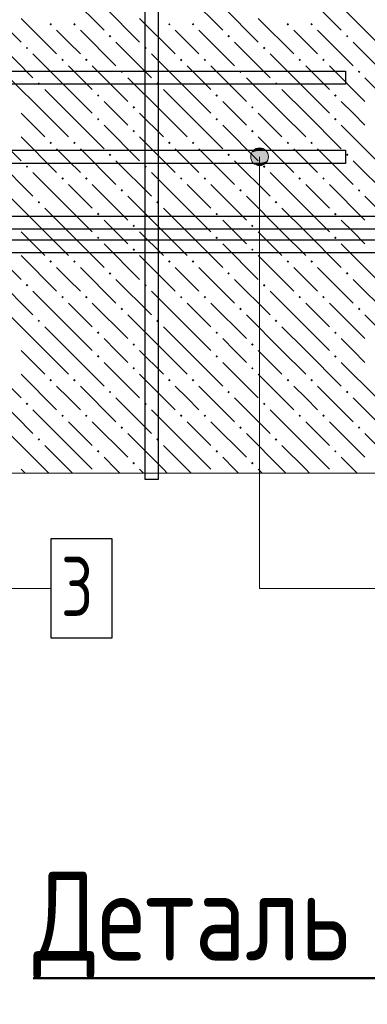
# Model space of a CAD drawing. Header units: millimetres. Extents: x 40580 to 1930067, y -240640 to 81020.
# Tile 436 of 656: x 1127650 to 1129409, y -194755 to -189775. Entities that reach past the tile are written whole.
import ezdxf

# ---------------------------------------------------------------- set-up
doc = ezdxf.new("R2010")
doc.units = ezdxf.units.MM
for name, color, linetype, lineweight in [('ЖБ Перекрытие верхний уровень', 7, 'Continuous', 35), ('Позиционная метка номер позиции', 7, 'Continuous', 13), ('Примечания', 7, 'Continuous', 13), ('Ребро вкладыша арматура S1', 52, 'Continuous', 25), ('Текст_ общее', 7, 'Continuous', 25), ('Фоновоя арматура Х1', 52, 'Continuous', 25)]:
    doc.layers.add(name, color=color, linetype=linetype, lineweight=lineweight)
doc.styles.add('GOST 2.304-81', font='txt')
doc.styles.add('ISOCPEUR', font='isocpeur.ttf')

msp = doc.modelspace()

# ---------------------------------------------------------------- hatches: boundary and pattern name
at = {"layer": 'ЖБ Перекрытие верхний уровень', "linetype": 'Continuous', "lineweight": -3, "transparency": 33554687}
for points in [[(1127800.9, -189798.3), (1127807.4, -189791.8), (1127813.9, -189798.3), (1127807.4, -189804.8)], [(1127920.9, -189798.3), (1127927.4, -189791.8), (1127933.9, -189798.3), (1127927.4, -189804.8)], [(1128400.9, -189798.3), (1128407.4, -189791.8), (1128413.9, -189798.3), (1128407.4, -189804.8)], [(1128520.9, -189798.3), (1128527.4, -189791.8), (1128533.9, -189798.3), (1128527.4, -189804.8)], [(1129000.9, -189798.3), (1129007.4, -189791.8), (1129013.9, -189798.3), (1129007.4, -189804.8)], [(1129120.9, -189798.3), (1129127.4, -189791.8), (1129133.9, -189798.3), (1129127.4, -189804.8)], [(1128100.9, -189858.3), (1128107.4, -189851.8), (1128113.9, -189858.3), (1128107.4, -189864.8)], [(1128700.9, -189858.3), (1128707.4, -189851.8), (1128713.9, -189858.3), (1128707.4, -189864.8)], [(1129300.9, -189858.3), (1129307.4, -189851.8), (1129313.9, -189858.3), (1129307.4, -189864.8)], [(1127680.9, -189918.3), (1127687.4, -189911.8), (1127693.9, -189918.3), (1127687.4, -189924.8)], [(1128280.9, -189918.3), (1128287.4, -189911.8), (1128293.9, -189918.3), (1128287.4, -189924.8)], [(1128880.9, -189918.3), (1128887.4, -189911.8), (1128893.9, -189918.3), (1128887.4, -189924.8)], [(1127860.9, -189978.3), (1127867.4, -189971.8), (1127873.9, -189978.3), (1127867.4, -189984.8)], [(1127980.9, -189978.3), (1127987.4, -189971.8), (1127993.9, -189978.3), (1127987.4, -189984.8)], [(1128460.9, -189978.3), (1128467.4, -189971.8), (1128473.9, -189978.3), (1128467.4, -189984.8)], [(1128580.9, -189978.3), (1128587.4, -189971.8), (1128593.9, -189978.3), (1128587.4, -189984.8)], [(1129060.9, -189978.3), (1129067.4, -189971.8), (1129073.9, -189978.3), (1129067.4, -189984.8)], [(1129180.9, -189978.3), (1129187.4, -189971.8), (1129193.9, -189978.3), (1129187.4, -189984.8)], [(1128160.9, -190038.3), (1128167.4, -190031.8), (1128173.9, -190038.3), (1128167.4, -190044.8)], [(1128760.9, -190038.3), (1128767.4, -190031.8), (1128773.9, -190038.3), (1128767.4, -190044.8)], [(1129360.9, -190038.3), (1129367.4, -190031.8), (1129373.9, -190038.3), (1129367.4, -190044.8)], [(1127740.9, -190098.3), (1127747.4, -190091.8), (1127753.9, -190098.3), (1127747.4, -190104.8)], [(1128340.9, -190098.3), (1128347.4, -190091.8), (1128353.9, -190098.3), (1128347.4, -190104.8)], [(1128940.9, -190098.3), (1128947.4, -190091.8), (1128953.9, -190098.3), (1128947.4, -190104.8)], [(1128040.9, -190158.3), (1128047.4, -190151.8), (1128053.9, -190158.3), (1128047.4, -190164.8)], [(1128640.9, -190158.3), (1128647.4, -190151.8), (1128653.9, -190158.3), (1128647.4, -190164.8)], [(1129240.9, -190158.3), (1129247.4, -190151.8), (1129253.9, -190158.3), (1129247.4, -190164.8)], [(1128220.9, -190218.3), (1128227.4, -190211.8), (1128233.9, -190218.3), (1128227.4, -190224.8)], [(1128820.9, -190218.3), (1128827.4, -190211.8), (1128833.9, -190218.3), (1128827.4, -190224.8)], [(1128040.9, -190278.3), (1128047.4, -190271.8), (1128053.9, -190278.3), (1128047.4, -190284.8)], [(1128640.9, -190278.3), (1128647.4, -190271.8), (1128653.9, -190278.3), (1128647.4, -190284.8)], [(1129240.9, -190278.3), (1129247.4, -190271.8), (1129253.9, -190278.3), (1129247.4, -190284.8)], [(1128220.9, -190338.3), (1128227.4, -190331.8), (1128233.9, -190338.3), (1128227.4, -190344.8)], [(1128820.9, -190338.3), (1128827.4, -190331.8), (1128833.9, -190338.3), (1128827.4, -190344.8)], [(1127800.9, -190398.3), (1127807.4, -190391.8), (1127813.9, -190398.3), (1127807.4, -190404.8)], [(1127920.9, -190398.3), (1127927.4, -190391.8), (1127933.9, -190398.3), (1127927.4, -190404.8)], [(1128400.9, -190398.3), (1128407.4, -190391.8), (1128413.9, -190398.3), (1128407.4, -190404.8)], [(1128520.9, -190398.3), (1128527.4, -190391.8), (1128533.9, -190398.3), (1128527.4, -190404.8)], [(1129000.9, -190398.3), (1129007.4, -190391.8), (1129013.9, -190398.3), (1129007.4, -190404.8)], [(1129120.9, -190398.3), (1129127.4, -190391.8), (1129133.9, -190398.3), (1129127.4, -190404.8)], [(1128100.9, -190458.3), (1128107.4, -190451.8), (1128113.9, -190458.3), (1128107.4, -190464.8)], [(1128700.9, -190458.3), (1128707.4, -190451.8), (1128713.9, -190458.3), (1128707.4, -190464.8)], [(1129300.9, -190458.3), (1129307.4, -190451.8), (1129313.9, -190458.3), (1129307.4, -190464.8)], [(1127680.9, -190518.3), (1127687.4, -190511.8), (1127693.9, -190518.3), (1127687.4, -190524.8)], [(1128280.9, -190518.3), (1128287.4, -190511.8), (1128293.9, -190518.3), (1128287.4, -190524.8)], [(1128880.9, -190518.3), (1128887.4, -190511.8), (1128893.9, -190518.3), (1128887.4, -190524.8)], [(1127860.9, -190578.3), (1127867.4, -190571.8), (1127873.9, -190578.3), (1127867.4, -190584.8)], [(1127980.9, -190578.3), (1127987.4, -190571.8), (1127993.9, -190578.3), (1127987.4, -190584.8)], [(1128460.9, -190578.3), (1128467.4, -190571.8), (1128473.9, -190578.3), (1128467.4, -190584.8)], [(1128580.9, -190578.3), (1128587.4, -190571.8), (1128593.9, -190578.3), (1128587.4, -190584.8)], [(1129060.9, -190578.3), (1129067.4, -190571.8), (1129073.9, -190578.3), (1129067.4, -190584.8)], [(1129180.9, -190578.3), (1129187.4, -190571.8), (1129193.9, -190578.3), (1129187.4, -190584.8)], [(1128160.9, -190638.3), (1128167.4, -190631.8), (1128173.9, -190638.3), (1128167.4, -190644.8)], [(1128760.9, -190638.3), (1128767.4, -190631.8), (1128773.9, -190638.3), (1128767.4, -190644.8)], [(1129360.9, -190638.3), (1129367.4, -190631.8), (1129373.9, -190638.3), (1129367.4, -190644.8)], [(1127740.9, -190698.3), (1127747.4, -190691.8), (1127753.9, -190698.3), (1127747.4, -190704.8)], [(1128340.9, -190698.3), (1128347.4, -190691.8), (1128353.9, -190698.3), (1128347.4, -190704.8)], [(1128940.9, -190698.3), (1128947.4, -190691.8), (1128953.9, -190698.3), (1128947.4, -190704.8)], [(1128040.9, -190758.3), (1128047.4, -190751.8), (1128053.9, -190758.3), (1128047.4, -190764.8)], [(1128640.9, -190758.3), (1128647.4, -190751.8), (1128653.9, -190758.3), (1128647.4, -190764.8)], [(1129240.9, -190758.3), (1129247.4, -190751.8), (1129253.9, -190758.3), (1129247.4, -190764.8)], [(1128220.9, -190818.3), (1128227.4, -190811.8), (1128233.9, -190818.3), (1128227.4, -190824.8)], [(1128820.9, -190818.3), (1128827.4, -190811.8), (1128833.9, -190818.3), (1128827.4, -190824.8)], [(1128040.9, -190878.3), (1128047.4, -190871.8), (1128053.9, -190878.3), (1128047.4, -190884.8)], [(1128640.9, -190878.3), (1128647.4, -190871.8), (1128653.9, -190878.3), (1128647.4, -190884.8)], [(1129240.9, -190878.3), (1129247.4, -190871.8), (1129253.9, -190878.3), (1129247.4, -190884.8)], [(1128220.9, -190938.3), (1128227.4, -190931.8), (1128233.9, -190938.3), (1128227.4, -190944.8)], [(1128820.9, -190938.3), (1128827.4, -190931.8), (1128833.9, -190938.3), (1128827.4, -190944.8)], [(1127800.9, -190998.3), (1127807.4, -190991.8), (1127813.9, -190998.3), (1127807.4, -191004.8)], [(1127920.9, -190998.3), (1127927.4, -190991.8), (1127933.9, -190998.3), (1127927.4, -191004.8)], [(1128400.9, -190998.3), (1128407.4, -190991.8), (1128413.9, -190998.3), (1128407.4, -191004.8)], [(1128520.9, -190998.3), (1128527.4, -190991.8), (1128533.9, -190998.3), (1128527.4, -191004.8)], [(1129000.9, -190998.3), (1129007.4, -190991.8), (1129013.9, -190998.3), (1129007.4, -191004.8)], [(1129120.9, -190998.3), (1129127.4, -190991.8), (1129133.9, -190998.3), (1129127.4, -191004.8)], [(1128100.9, -191058.3), (1128107.4, -191051.8), (1128113.9, -191058.3), (1128107.4, -191064.8)], [(1128700.9, -191058.3), (1128707.4, -191051.8), (1128713.9, -191058.3), (1128707.4, -191064.8)], [(1129300.9, -191058.3), (1129307.4, -191051.8), (1129313.9, -191058.3), (1129307.4, -191064.8)], [(1127680.9, -191118.3), (1127687.4, -191111.8), (1127693.9, -191118.3), (1127687.4, -191124.8)], [(1128280.9, -191118.3), (1128287.4, -191111.8), (1128293.9, -191118.3), (1128287.4, -191124.8)], [(1128880.9, -191118.3), (1128887.4, -191111.8), (1128893.9, -191118.3), (1128887.4, -191124.8)], [(1127860.9, -191178.3), (1127867.4, -191171.8), (1127873.9, -191178.3), (1127867.4, -191184.8)], [(1127980.9, -191178.3), (1127987.4, -191171.8), (1127993.9, -191178.3), (1127987.4, -191184.8)], [(1128460.9, -191178.3), (1128467.4, -191171.8), (1128473.9, -191178.3), (1128467.4, -191184.8)], [(1128580.9, -191178.3), (1128587.4, -191171.8), (1128593.9, -191178.3), (1128587.4, -191184.8)], [(1129060.9, -191178.3), (1129067.4, -191171.8), (1129073.9, -191178.3), (1129067.4, -191184.8)], [(1129180.9, -191178.3), (1129187.4, -191171.8), (1129193.9, -191178.3), (1129187.4, -191184.8)], [(1128160.9, -191238.3), (1128167.4, -191231.8), (1128173.9, -191238.3), (1128167.4, -191244.8)], [(1128760.9, -191238.3), (1128767.4, -191231.8), (1128773.9, -191238.3), (1128767.4, -191244.8)], [(1129360.9, -191238.3), (1129367.4, -191231.8), (1129373.9, -191238.3), (1129367.4, -191244.8)], [(1127740.9, -191298.3), (1127747.4, -191291.8), (1127753.9, -191298.3), (1127747.4, -191304.8)], [(1128340.9, -191298.3), (1128347.4, -191291.8), (1128353.9, -191298.3), (1128347.4, -191304.8)], [(1128940.9, -191298.3), (1128947.4, -191291.8), (1128953.9, -191298.3), (1128947.4, -191304.8)], [(1128040.9, -191358.3), (1128047.4, -191351.8), (1128053.9, -191358.3), (1128047.4, -191364.8)], [(1128640.9, -191358.3), (1128647.4, -191351.8), (1128653.9, -191358.3), (1128647.4, -191364.8)], [(1129240.9, -191358.3), (1129247.4, -191351.8), (1129253.9, -191358.3), (1129247.4, -191364.8)], [(1128220.9, -191418.3), (1128227.4, -191411.8), (1128233.9, -191418.3), (1128227.4, -191424.8)], [(1128820.9, -191418.3), (1128827.4, -191411.8), (1128833.9, -191418.3), (1128827.4, -191424.8)], [(1128040.9, -191478.3), (1128047.4, -191471.8), (1128053.9, -191478.3), (1128047.4, -191484.8)], [(1128640.9, -191478.3), (1128647.4, -191471.8), (1128653.9, -191478.3), (1128647.4, -191484.8)], [(1129240.9, -191478.3), (1129247.4, -191471.8), (1129253.9, -191478.3), (1129247.4, -191484.8)], [(1128220.9, -191538.3), (1128227.4, -191531.8), (1128233.9, -191538.3), (1128227.4, -191544.8)], [(1128820.9, -191538.3), (1128827.4, -191531.8), (1128833.9, -191538.3), (1128827.4, -191544.8)], [(1127800.9, -191598.3), (1127807.4, -191591.8), (1127813.9, -191598.3), (1127807.4, -191604.8)], [(1127920.9, -191598.3), (1127927.4, -191591.8), (1127933.9, -191598.3), (1127927.4, -191604.8)], [(1128400.9, -191598.3), (1128407.4, -191591.8), (1128413.9, -191598.3), (1128407.4, -191604.8)], [(1128520.9, -191598.3), (1128527.4, -191591.8), (1128533.9, -191598.3), (1128527.4, -191604.8)], [(1129000.9, -191598.3), (1129007.4, -191591.8), (1129013.9, -191598.3), (1129007.4, -191604.8)], [(1129120.9, -191598.3), (1129127.4, -191591.8), (1129133.9, -191598.3), (1129127.4, -191604.8)], [(1128100.9, -191658.3), (1128107.4, -191651.8), (1128113.9, -191658.3), (1128107.4, -191664.8)], [(1128700.9, -191658.3), (1128707.4, -191651.8), (1128713.9, -191658.3), (1128707.4, -191664.8)], [(1129300.9, -191658.3), (1129307.4, -191651.8), (1129313.9, -191658.3), (1129307.4, -191664.8)], [(1127680.9, -191718.3), (1127687.4, -191711.8), (1127693.9, -191718.3), (1127687.4, -191724.8)], [(1128280.9, -191718.3), (1128287.4, -191711.8), (1128293.9, -191718.3), (1128287.4, -191724.8)], [(1128880.9, -191718.3), (1128887.4, -191711.8), (1128893.9, -191718.3), (1128887.4, -191724.8)], [(1127860.9, -191778.3), (1127867.4, -191771.8), (1127873.9, -191778.3), (1127867.4, -191784.8)], [(1127980.9, -191778.3), (1127987.4, -191771.8), (1127993.9, -191778.3), (1127987.4, -191784.8)], [(1128460.9, -191778.3), (1128467.4, -191771.8), (1128473.9, -191778.3), (1128467.4, -191784.8)], [(1128580.9, -191778.3), (1128587.4, -191771.8), (1128593.9, -191778.3), (1128587.4, -191784.8)], [(1129060.9, -191778.3), (1129067.4, -191771.8), (1129073.9, -191778.3), (1129067.4, -191784.8)], [(1129180.9, -191778.3), (1129187.4, -191771.8), (1129193.9, -191778.3), (1129187.4, -191784.8)], [(1128160.9, -191838.3), (1128167.4, -191831.8), (1128173.9, -191838.3), (1128167.4, -191844.8)], [(1128760.9, -191838.3), (1128767.4, -191831.8), (1128773.9, -191838.3), (1128767.4, -191844.8)], [(1129360.9, -191838.3), (1129367.4, -191831.8), (1129373.9, -191838.3), (1129367.4, -191844.8)], [(1127740.9, -191898.3), (1127747.4, -191891.8), (1127753.9, -191898.3), (1127747.4, -191904.8)], [(1128340.9, -191898.3), (1128347.4, -191891.8), (1128353.9, -191898.3), (1128347.4, -191904.8)], [(1128940.9, -191898.3), (1128947.4, -191891.8), (1128953.9, -191898.3), (1128947.4, -191904.8)], [(1128040.9, -191958.3), (1128047.4, -191951.8), (1128053.9, -191958.3), (1128047.4, -191964.8)], [(1128640.9, -191958.3), (1128647.4, -191951.8), (1128653.9, -191958.3), (1128647.4, -191964.8)], [(1129240.9, -191958.3), (1129247.4, -191951.8), (1129253.9, -191958.3), (1129247.4, -191964.8)], [(1128220.9, -192018.3), (1128227.4, -192011.8), (1128233.9, -192018.3), (1128227.4, -192024.8)], [(1128820.9, -192018.3), (1128827.4, -192011.8), (1128833.9, -192018.3), (1128827.4, -192024.8)]]:
    msp.add_hatch(color=7, dxfattribs=at).paths.add_polyline_path(points, flags=16)
at = {"layer": 'Позиционная метка номер позиции', "linetype": 'Continuous', "lineweight": 13, "transparency": 33554687}
for points in [[(1128902.9, -190445.7), (1128825.5, -190445.7), (1128819.2, -190468.2)], [(1128902.9, -190445.7), (1128819.2, -190468.2), (1128909.2, -190468.2)], [(1128886.7, -190429.5), (1128841.7, -190429.5), (1128825.5, -190445.7)], [(1128886.7, -190429.5), (1128825.5, -190445.7), (1128902.9, -190445.7)], [(1128841.7, -190429.5), (1128886.7, -190429.5), (1128864.2, -190423.2)], [(1128909.2, -190468.2), (1128819.2, -190468.2), (1128825.5, -190490.7)], [(1128909.2, -190468.2), (1128825.5, -190490.7), (1128902.9, -190490.7)], [(1128902.9, -190490.7), (1128825.5, -190490.7), (1128841.7, -190506.9)], [(1128902.9, -190490.7), (1128841.7, -190506.9), (1128886.7, -190506.9)], [(1128886.7, -190506.9), (1128841.7, -190506.9), (1128864.2, -190513.2)]]:
    msp.add_hatch(color=7, dxfattribs=at).paths.add_polyline_path(points)

# ---------------------------------------------------------------- linework, layer by layer
at = {"color": 38, "linetype": 'Continuous', "lineweight": 25, "true_color": 0x5f1e0f, "transparency": 33554687}
msp.add_lwpolyline([(1126618.4, -190888.2), (1129485.1, -190888.2), (1129485.1, -190954.9), (1126618.4, -190954.9), (1126618.4, -190888.2)], dxfattribs=at)
at = {"layer": 'ЖБ Перекрытие верхний уровень', "color": 9, "linetype": 'Continuous', "lineweight": -3, "true_color": 0xc7c7c7, "transparency": 33554687}
for p, q in [((1127897.4, -189648.3), (1128077.4, -189828.3)), ((1128497.4, -189648.3), (1128677.4, -189828.3)), ((1129097.4, -189648.3), (1129277.4, -189828.3)), ((1127477.4, -189708.3), (1127657.4, -189888.3)), ((1128077.4, -189708.3), (1128257.4, -189888.3)), ((1128677.4, -189708.3), (1128857.4, -189888.3)), ((1129277.4, -189708.3), (1129457.4, -189888.3)), ((1127657.4, -189768.3), (1127837.4, -189948.3)), ((1128257.4, -189768.3), (1128437.4, -189948.3)), ((1128857.4, -189768.3), (1129037.4, -189948.3)), ((1127897.4, -189888.3), (1127837.4, -189828.3)), ((1127957.4, -189828.3), (1128137.4, -190008.3)), ((1128497.4, -189888.3), (1128437.4, -189828.3)), ((1128557.4, -189828.3), (1128737.4, -190008.3)), ((1129097.4, -189888.3), (1129037.4, -189828.3)), ((1129157.4, -189828.3), (1129337.4, -190008.3)), ((1127537.4, -189888.3), (1127717.4, -190068.3)), ((1127957.4, -189948.3), (1127897.4, -189888.3)), ((1128137.4, -189888.3), (1128317.4, -190068.3)), ((1128557.4, -189948.3), (1128497.4, -189888.3)), ((1128737.4, -189888.3), (1128917.4, -190068.3)), ((1129157.4, -189948.3), (1129097.4, -189888.3)), ((1129337.4, -189888.3), (1129517.4, -190068.3)), ((1127897.4, -190128.3), (1127717.4, -189948.3)), ((1128497.4, -190128.3), (1128317.4, -189948.3)), ((1129097.4, -190128.3), (1128917.4, -189948.3)), ((1127897.4, -190008.3), (1128017.4, -190128.3)), ((1128017.4, -190008.3), (1128197.4, -190188.3)), ((1128497.4, -190008.3), (1128617.4, -190128.3)), ((1128617.4, -190008.3), (1128797.4, -190188.3)), ((1129097.4, -190008.3), (1129217.4, -190128.3)), ((1129217.4, -190008.3), (1129397.4, -190188.3)), ((1127777.4, -190248.3), (1127597.4, -190068.3)), ((1128377.4, -190248.3), (1128197.4, -190068.3)), ((1128977.4, -190248.3), (1128797.4, -190068.3)), ((1129577.4, -190248.3), (1129397.4, -190068.3)), ((1127777.4, -190128.3), (1127897.4, -190248.3)), ((1127897.4, -190128.3), (1128017.4, -190248.3)), ((1128377.4, -190128.3), (1128497.4, -190248.3)), ((1128497.4, -190128.3), (1128617.4, -190248.3)), ((1128977.4, -190128.3), (1129097.4, -190248.3)), ((1129097.4, -190128.3), (1129217.4, -190248.3)), ((1128137.4, -190248.3), (1128077.4, -190188.3)), ((1128737.4, -190248.3), (1128677.4, -190188.3)), ((1129337.4, -190248.3), (1129277.4, -190188.3)), ((1127657.4, -190248.3), (1127777.4, -190368.3)), ((1127777.4, -190248.3), (1127897.4, -190368.3)), ((1127897.4, -190248.3), (1128077.4, -190428.3)), ((1128197.4, -190308.3), (1128137.4, -190248.3)), ((1128257.4, -190248.3), (1128377.4, -190368.3)), ((1128377.4, -190248.3), (1128497.4, -190368.3)), ((1128497.4, -190248.3), (1128677.4, -190428.3)), ((1128797.4, -190308.3), (1128737.4, -190248.3)), ((1128857.4, -190248.3), (1128977.4, -190368.3)), ((1128977.4, -190248.3), (1129097.4, -190368.3)), ((1129097.4, -190248.3), (1129277.4, -190428.3)), ((1129397.4, -190308.3), (1129337.4, -190248.3)), ((1127477.4, -190308.3), (1127657.4, -190488.3)), ((1128077.4, -190308.3), (1128257.4, -190488.3)), ((1128677.4, -190308.3), (1128857.4, -190488.3)), ((1129277.4, -190308.3), (1129457.4, -190488.3)), ((1127657.4, -190368.3), (1127837.4, -190548.3)), ((1128257.4, -190368.3), (1128437.4, -190548.3)), ((1128857.4, -190368.3), (1129037.4, -190548.3)), ((1127897.4, -190488.3), (1127837.4, -190428.3)), ((1127957.4, -190428.3), (1128137.4, -190608.3)), ((1128497.4, -190488.3), (1128437.4, -190428.3)), ((1128557.4, -190428.3), (1128737.4, -190608.3)), ((1129097.4, -190488.3), (1129037.4, -190428.3)), ((1129157.4, -190428.3), (1129337.4, -190608.3)), ((1127537.4, -190488.3), (1127717.4, -190668.3)), ((1127957.4, -190548.3), (1127897.4, -190488.3)), ((1128137.4, -190488.3), (1128317.4, -190668.3)), ((1128557.4, -190548.3), (1128497.4, -190488.3)), ((1128737.4, -190488.3), (1128917.4, -190668.3)), ((1129157.4, -190548.3), (1129097.4, -190488.3)), ((1129337.4, -190488.3), (1129517.4, -190668.3)), ((1127897.4, -190728.3), (1127717.4, -190548.3)), ((1128497.4, -190728.3), (1128317.4, -190548.3)), ((1129097.4, -190728.3), (1128917.4, -190548.3)), ((1127897.4, -190608.3), (1128017.4, -190728.3)), ((1128017.4, -190608.3), (1128197.4, -190788.3)), ((1128497.4, -190608.3), (1128617.4, -190728.3)), ((1128617.4, -190608.3), (1128797.4, -190788.3)), ((1129097.4, -190608.3), (1129217.4, -190728.3)), ((1129217.4, -190608.3), (1129397.4, -190788.3)), ((1127777.4, -190848.3), (1127597.4, -190668.3)), ((1128377.4, -190848.3), (1128197.4, -190668.3)), ((1128977.4, -190848.3), (1128797.4, -190668.3)), ((1129577.4, -190848.3), (1129397.4, -190668.3)), ((1127777.4, -190728.3), (1127897.4, -190848.3)), ((1127897.4, -190728.3), (1128017.4, -190848.3)), ((1128377.4, -190728.3), (1128497.4, -190848.3)), ((1128497.4, -190728.3), (1128617.4, -190848.3)), ((1128977.4, -190728.3), (1129097.4, -190848.3)), ((1129097.4, -190728.3), (1129217.4, -190848.3)), ((1128137.4, -190848.3), (1128077.4, -190788.3)), ((1128737.4, -190848.3), (1128677.4, -190788.3)), ((1129337.4, -190848.3), (1129277.4, -190788.3)), ((1127657.4, -190848.3), (1127777.4, -190968.3)), ((1127777.4, -190848.3), (1127897.4, -190968.3)), ((1127897.4, -190848.3), (1128077.4, -191028.3)), ((1128197.4, -190908.3), (1128137.4, -190848.3)), ((1128257.4, -190848.3), (1128377.4, -190968.3)), ((1128377.4, -190848.3), (1128497.4, -190968.3)), ((1128497.4, -190848.3), (1128677.4, -191028.3)), ((1128797.4, -190908.3), (1128737.4, -190848.3)), ((1128857.4, -190848.3), (1128977.4, -190968.3)), ((1128977.4, -190848.3), (1129097.4, -190968.3)), ((1129097.4, -190848.3), (1129277.4, -191028.3)), ((1129397.4, -190908.3), (1129337.4, -190848.3)), ((1127477.4, -190908.3), (1127657.4, -191088.3)), ((1128077.4, -190908.3), (1128257.4, -191088.3)), ((1128677.4, -190908.3), (1128857.4, -191088.3)), ((1129277.4, -190908.3), (1129457.4, -191088.3)), ((1127657.4, -190968.3), (1127837.4, -191148.3)), ((1128257.4, -190968.3), (1128437.4, -191148.3)), ((1128857.4, -190968.3), (1129037.4, -191148.3)), ((1127897.4, -191088.3), (1127837.4, -191028.3)), ((1127957.4, -191028.3), (1128137.4, -191208.3)), ((1128497.4, -191088.3), (1128437.4, -191028.3)), ((1128557.4, -191028.3), (1128737.4, -191208.3)), ((1129097.4, -191088.3), (1129037.4, -191028.3)), ((1129157.4, -191028.3), (1129337.4, -191208.3)), ((1127537.4, -191088.3), (1127717.4, -191268.3)), ((1127957.4, -191148.3), (1127897.4, -191088.3)), ((1128137.4, -191088.3), (1128317.4, -191268.3)), ((1128557.4, -191148.3), (1128497.4, -191088.3)), ((1128737.4, -191088.3), (1128917.4, -191268.3)), ((1129157.4, -191148.3), (1129097.4, -191088.3)), ((1129337.4, -191088.3), (1129517.4, -191268.3)), ((1127897.4, -191328.3), (1127717.4, -191148.3)), ((1128497.4, -191328.3), (1128317.4, -191148.3)), ((1129097.4, -191328.3), (1128917.4, -191148.3)), ((1127897.4, -191208.3), (1128017.4, -191328.3)), ((1128017.4, -191208.3), (1128197.4, -191388.3)), ((1128497.4, -191208.3), (1128617.4, -191328.3)), ((1128617.4, -191208.3), (1128797.4, -191388.3)), ((1129097.4, -191208.3), (1129217.4, -191328.3)), ((1129217.4, -191208.3), (1129397.4, -191388.3)), ((1127777.4, -191448.3), (1127597.4, -191268.3)), ((1128377.4, -191448.3), (1128197.4, -191268.3)), ((1128977.4, -191448.3), (1128797.4, -191268.3)), ((1129577.4, -191448.3), (1129397.4, -191268.3)), ((1127777.4, -191328.3), (1127897.4, -191448.3)), ((1127897.4, -191328.3), (1128017.4, -191448.3)), ((1128377.4, -191328.3), (1128497.4, -191448.3)), ((1128497.4, -191328.3), (1128617.4, -191448.3)), ((1128977.4, -191328.3), (1129097.4, -191448.3)), ((1129097.4, -191328.3), (1129217.4, -191448.3)), ((1128137.4, -191448.3), (1128077.4, -191388.3)), ((1128737.4, -191448.3), (1128677.4, -191388.3)), ((1129337.4, -191448.3), (1129277.4, -191388.3)), ((1127657.4, -191448.3), (1127777.4, -191568.3)), ((1127777.4, -191448.3), (1127897.4, -191568.3)), ((1127897.4, -191448.3), (1128077.4, -191628.3)), ((1128197.4, -191508.3), (1128137.4, -191448.3)), ((1128257.4, -191448.3), (1128377.4, -191568.3)), ((1128377.4, -191448.3), (1128497.4, -191568.3)), ((1128497.4, -191448.3), (1128677.4, -191628.3)), ((1128797.4, -191508.3), (1128737.4, -191448.3)), ((1128857.4, -191448.3), (1128977.4, -191568.3)), ((1128977.4, -191448.3), (1129097.4, -191568.3)), ((1129097.4, -191448.3), (1129277.4, -191628.3)), ((1129397.4, -191508.3), (1129337.4, -191448.3)), ((1127477.4, -191508.3), (1127657.4, -191688.3)), ((1128077.4, -191508.3), (1128257.4, -191688.3)), ((1128677.4, -191508.3), (1128857.4, -191688.3)), ((1129277.4, -191508.3), (1129457.4, -191688.3)), ((1127657.4, -191568.3), (1127837.4, -191748.3)), ((1128257.4, -191568.3), (1128437.4, -191748.3)), ((1128857.4, -191568.3), (1129037.4, -191748.3)), ((1127897.4, -191688.3), (1127837.4, -191628.3)), ((1127957.4, -191628.3), (1128137.4, -191808.3)), ((1128497.4, -191688.3), (1128437.4, -191628.3)), ((1128557.4, -191628.3), (1128737.4, -191808.3)), ((1129097.4, -191688.3), (1129037.4, -191628.3)), ((1129157.4, -191628.3), (1129337.4, -191808.3)), ((1127537.4, -191688.3), (1127717.4, -191868.3)), ((1127957.4, -191748.3), (1127897.4, -191688.3)), ((1128137.4, -191688.3), (1128317.4, -191868.3)), ((1128557.4, -191748.3), (1128497.4, -191688.3)), ((1128737.4, -191688.3), (1128917.4, -191868.3)), ((1129157.4, -191748.3), (1129097.4, -191688.3)), ((1129337.4, -191688.3), (1129517.4, -191868.3)), ((1127897.4, -191928.3), (1127717.4, -191748.3)), ((1128497.4, -191928.3), (1128317.4, -191748.3)), ((1129097.4, -191928.3), (1128917.4, -191748.3)), ((1127897.4, -191808.3), (1128017.4, -191928.3)), ((1128017.4, -191808.3), (1128197.4, -191988.3)), ((1128497.4, -191808.3), (1128617.4, -191928.3)), ((1128617.4, -191808.3), (1128797.4, -191988.3)), ((1129097.4, -191808.3), (1129217.4, -191928.3)), ((1129217.4, -191808.3), (1129397.4, -191988.3)), ((1127777.4, -192048.3), (1127597.4, -191868.3)), ((1128377.4, -192048.3), (1128197.4, -191868.3)), ((1128977.4, -192048.3), (1128797.4, -191868.3)), ((1129577.4, -192048.3), (1129397.4, -191868.3)), ((1127777.4, -191928.3), (1127897.4, -192048.3)), ((1127897.4, -191928.3), (1128017.4, -192048.3)), ((1128377.4, -191928.3), (1128497.4, -192048.3)), ((1128497.4, -191928.3), (1128617.4, -192048.3)), ((1128977.4, -191928.3), (1129097.4, -192048.3)), ((1129097.4, -191928.3), (1129217.4, -192048.3)), ((1128137.4, -192048.3), (1128077.4, -191988.3)), ((1128737.4, -192048.3), (1128677.4, -191988.3)), ((1129337.4, -192048.3), (1129277.4, -191988.3)), ((1127657.4, -192048.3), (1127677.3, -192068.2)), ((1127777.4, -192048.3), (1127797.3, -192068.2)), ((1127897.4, -192048.3), (1127917.3, -192068.2)), ((1128157.3, -192068.2), (1128137.4, -192048.3)), ((1128257.4, -192048.3), (1128277.3, -192068.2)), ((1128377.4, -192048.3), (1128397.3, -192068.2)), ((1128497.4, -192048.3), (1128517.3, -192068.2)), ((1128757.3, -192068.2), (1128737.4, -192048.3)), ((1128857.4, -192048.3), (1128877.3, -192068.2)), ((1128977.4, -192048.3), (1128997.3, -192068.2)), ((1129097.4, -192048.3), (1129117.3, -192068.2)), ((1129357.3, -192068.2), (1129337.4, -192048.3))]:
    msp.add_line(p, q, dxfattribs=at)
at = {"layer": 'Позиционная метка номер позиции', "color": 7, "linetype": 'Continuous', "lineweight": 13, "transparency": 33554687}
for p, q in [((1128864.2, -190423.2), (1128864.2, -190423.2)), ((1128819.2, -190468.2), (1128819.2, -190468.2)), ((1128909.2, -190468.2), (1128909.2, -190468.2)), ((1128864.2, -190513.2), (1128864.2, -190513.2))]:
    msp.add_line(p, q, dxfattribs=at)
for points in [[(1128864.2, -190468.2), (1128864.2, -192651.6), (1131318.4, -192651.6)], [(1124885.1, -191892.6), (1125644.1, -192651.6), (1127808.4, -192651.6)], [(1125151.8, -191892.6), (1125910.7, -192651.6), (1127808.4, -192651.6)]]:
    msp.add_lwpolyline(points, dxfattribs=at)
msp.add_circle((1128864.2, -190468.2), 45, dxfattribs=at)
at = {"layer": 'Примечания', "color": 7, "linetype": 'Continuous', "lineweight": 13, "transparency": 33554687}
for p, q in [((1126195.1, -192068.2), (1127918.4, -192068.2)), ((1127918.4, -192068.2), (1129641.8, -192068.2))]:
    msp.add_line(p, q, dxfattribs=at)
at = {"layer": 'Ребро вкладыша арматура S1', "color": 7, "linetype": 'Continuous', "lineweight": 25, "transparency": 33554687}
for points in [[(1124752.1, -190034.9), (1129298.8, -190034.9), (1129298.8, -190101.6), (1124752.1, -190101.6), (1124752.1, -190034.9)], [(1124752.1, -190434.9), (1129298.8, -190434.9), (1129298.8, -190501.6), (1124752.1, -190501.6), (1124752.1, -190434.9)], [(1127808.4, -192901.6), (1128118.4, -192901.6), (1128118.4, -192401.6), (1127808.4, -192401.6), (1127808.4, -192901.6)]]:
    msp.add_lwpolyline(points, dxfattribs=at)
at = {"layer": 'Фоновоя арматура Х1', "color": 251, "linetype": 'Continuous', "lineweight": -3, "true_color": 0x656565, "transparency": 33554687}
for points in [[(1128351.8, -184034.9), (1128351.8, -192101.6), (1128285.1, -192101.6), (1128285.1, -184034.9), (1128351.8, -184034.9)], [(1128351.8, -184034.9), (1128351.8, -192101.6), (1128285.1, -192101.6), (1128285.1, -184034.9), (1128351.8, -184034.9)], [(1135285.1, -190834.9), (1126618.4, -190834.9), (1126618.4, -190768.2), (1135285.1, -190768.2), (1135285.1, -190834.9)], [(1135285.1, -190834.9), (1126618.4, -190834.9), (1126618.4, -190768.2), (1135285.1, -190768.2), (1135285.1, -190834.9)]]:
    msp.add_lwpolyline(points, dxfattribs=at)

# ---------------------------------------------------------------- texts
at = {"layer": 'Ребро вкладыша арматура S1', "color": 7, "linetype": 'Continuous', "lineweight": 13, "transparency": 33554687, "insert": (1127858.4, -192791.6), "char_height": 300, "width": 326.853, "attachment_point": 7, "style": 'ISOCPEUR'}
msp.add_mtext('\\W0.78;3', dxfattribs=at)
at = {"layer": 'Текст_ общее', "color": 7, "linetype": 'Continuous', "lineweight": 50, "transparency": 33554687, "insert": (1127719.3, -194626.6), "char_height": 450, "width": 4286.072, "attachment_point": 7, "style": 'GOST 2.304-81'}
msp.add_mtext('{\\LДеталь\\~плана\\~№3}', dxfattribs=at)

doc.saveas('drawing.dxf')
